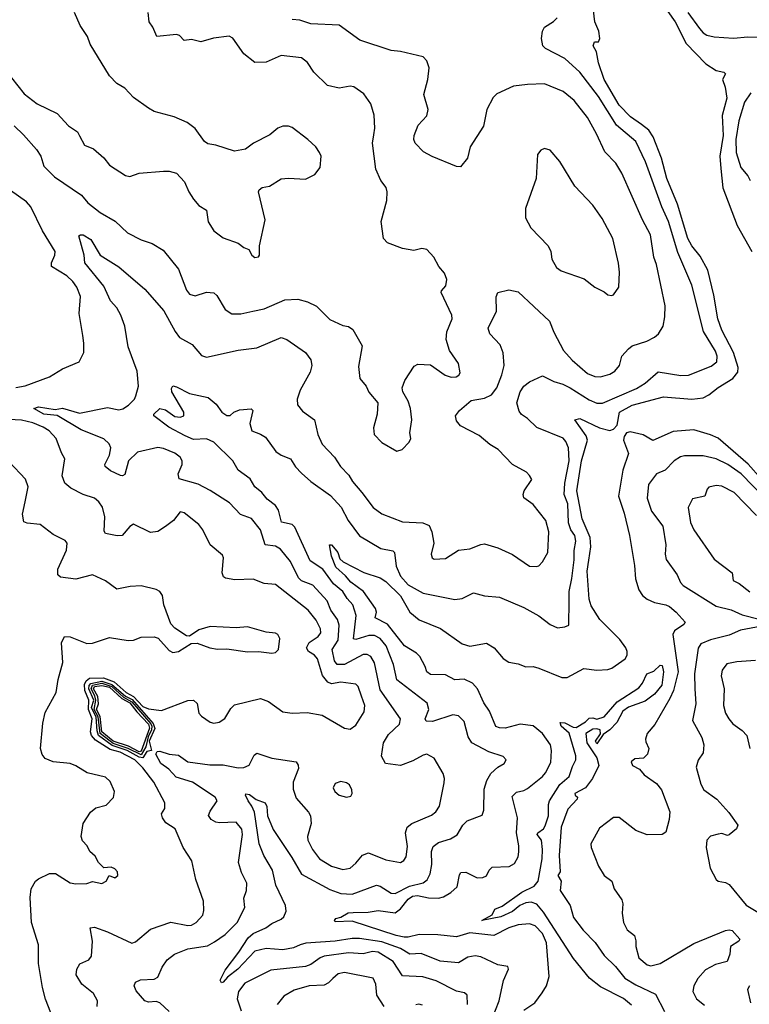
# Model space of a CAD drawing. Extents: x 2133489 to 2292442, y 756223 to 916462.
# Tile 291 of 463: x 2186775 to 2190682, y 890947 to 896216. Entities that reach past the tile are written whole.
import ezdxf

# ---------------------------------------------------------------- set-up
doc = ezdxf.new("R2010")
doc.units = 0

msp = doc.modelspace()

# ---------------------------------------------------------------- linework, layer by layer
at = {"layer": '0CON20XD'}
for points in [[(2190205.9, 896315), (2190285.5, 896205), (2190345, 896088.9), (2190449.5, 895979.5), (2190504.6, 895944.6), (2190546.7, 895935), (2190555.6, 895925.6), (2190538.8, 895895), (2190553.8, 895855), (2190562, 895795), (2190536.8, 895703.2), (2190542.7, 895595), (2190525.2, 895485.2), (2190530.5, 895419.5), (2190540.5, 895315), (2190617.4, 895115), (2190695.2, 894975)], [(2186745, 895647.9), (2186795, 895600), (2186865, 895521.8), (2186888.8, 895485), (2186905, 895432.5), (2186960.9, 895375), (2187105.9, 895275.9), (2187140, 895235), (2187205, 895184.4), (2187286.6, 895136.6), (2187352.5, 895075), (2187425, 895038.1), (2187485, 895018.1), (2187543, 894983), (2187625, 894881.2), (2187667.7, 894767.7), (2187685, 894746.5), (2187715, 894738.5), (2187775, 894756.7), (2187814.4, 894754.4), (2187829.8, 894739.8), (2187875, 894665.6), (2187911.7, 894641.7), (2187958.5, 894641.5), (2188023.8, 894655), (2188085, 894668.5), (2188195, 894715.6), (2188265, 894720), (2188315.5, 894705.5), (2188365, 894682.5), (2188435, 894612), (2188505, 894580), (2188535, 894573.8), (2188558.3, 894558.3), (2188609.5, 894469.5), (2188589.5, 894360.5), (2188596, 894295), (2188630, 894255), (2188645, 894222.5), (2188693.3, 894165), (2188688.8, 894105), (2188669.3, 894030.7), (2188673.8, 893995), (2188715, 893953.8), (2188795, 893907.5), (2188823.9, 893916.1), (2188860, 893955), (2188868.8, 893975), (2188863.8, 894005), (2188875.7, 894075), (2188868, 894135), (2188856, 894175), (2188826.7, 894225), (2188823.8, 894245), (2188836.7, 894285), (2188887.7, 894362.3), (2188907.3, 894372.7), (2188975, 894368.8), (2189053.4, 894313.4), (2189085, 894302.9), (2189112.5, 894305), (2189127, 894313), (2189133.8, 894325), (2189125.7, 894375), (2189077.1, 894445), (2189058.6, 894505), (2189062.9, 894545), (2189091.4, 894615), (2189088.9, 894635), (2189032.5, 894755), (2189034, 894765), (2189057.9, 894792.1), (2189062.5, 894825), (2189049.8, 894859.8), (2189019.2, 894895), (2188992, 894945), (2188955, 894986.2), (2188928.3, 894991.7), (2188885, 894980.8), (2188825, 894991.4), (2188745, 895022), (2188723.8, 895045), (2188710, 895135), (2188741.7, 895248.3), (2188743.8, 895295), (2188737.2, 895317.2), (2188709.5, 895355), (2188682.7, 895415), (2188664.5, 895555), (2188670.9, 895599.1), (2188677.5, 895635), (2188672.9, 895705), (2188655.8, 895765), (2188618.7, 895818.7), (2188565, 895857.1), (2188545, 895860), (2188485, 895849.2), (2188422.9, 895862.9), (2188350, 895935), (2188316.3, 895986.3), (2188285, 896010.8), (2188175, 896024.4), (2188095, 895988), (2188035, 895985.8), (2187975, 896033.1), (2187916.8, 896116.8), (2187897, 896127), (2187812.6, 896117.4), (2187745, 896097.1), (2187695, 896108.8), (2187655, 896103.8), (2187631.2, 896131.2), (2187615, 896136.2), (2187510, 896125), (2187488.8, 896175), (2187468.6, 896205), (2187463.3, 896255)], [(2187094.5, 895594.5), (2187121.2, 895545), (2187170, 895525), (2187225, 895476), (2187256.4, 895436.4), (2187341.3, 895381.3), (2187365, 895376.9), (2187415, 895394.5), (2187545, 895405.8), (2187575.9, 895405.9), (2187613.8, 895393.8), (2187658.3, 895348.3), (2187680, 895295), (2187706.2, 895255), (2187735, 895221.2), (2187775.7, 895195.7), (2187784.3, 895134.3), (2187815, 895086.2), (2187865, 895048.8), (2187945, 895020), (2187975, 894996.7), (2188002.5, 894985), (2188017.5, 894955), (2188035, 894943.8), (2188053.6, 894946.4), (2188060, 894955), (2188058.8, 895005), (2188088.8, 895145), (2188053.8, 895295), (2188056.7, 895305), (2188073, 895317), (2188112.5, 895325), (2188175, 895363.8), (2188215, 895368), (2188305, 895362.5), (2188355, 895387.5), (2188383.3, 895425), (2188388.8, 895485), (2188380, 895505), (2188360, 895535), (2188318.8, 895575), (2188235, 895638.8), (2188215, 895645.8), (2188185, 895646), (2188157.5, 895635), (2188115, 895598.8), (2188027.5, 895555), (2187985, 895523.3), (2187925, 895511.2), (2187825, 895543.8), (2187781.7, 895551.7), (2187764.2, 895564.2), (2187715, 895633.3), (2187672.5, 895665), (2187602.5, 895695), (2187495, 895724.2), (2187465, 895742), (2187385, 895799.2), (2187338.3, 895848.3), (2187295, 895874.4), (2187255.8, 895915), (2187152, 896085), (2187138.8, 896125), (2187098, 896185), (2187069.2, 896255)], [(2189302.8, 890865), (2189342.9, 890965), (2189366.5, 891073.5), (2189392.5, 891135), (2189389.3, 891149.3), (2189335, 891158.2), (2189245, 891200.8), (2189215, 891206.8), (2189175, 891198.2), (2189125, 891168.9), (2189026.6, 891176.6), (2188925, 891218.1), (2188865, 891215.3), (2188815.1, 891245.1), (2188715, 891280.4), (2188595, 891298.6), (2188555, 891299.3), (2188465, 891284.4), (2188306.7, 891273.2), (2188277.5, 891265), (2188241, 891249), (2188185, 891237.8), (2188095, 891244.7), (2188035, 891231.4), (2187943.8, 891135), (2187887.9, 891092.1), (2187865, 891064.2), (2187855, 891061.2), (2187848, 891075), (2187875, 891130), (2187947.8, 891225), (2187997.9, 891302.1), (2188025, 891325.2), (2188092.7, 891355), (2188125, 891378.7), (2188175, 891402.3), (2188188.8, 891415), (2188201.5, 891445), (2188198, 891475), (2188147.1, 891585), (2188129.2, 891665), (2188082.3, 891742.3), (2188058.3, 891805), (2188033.2, 891975), (2188017.5, 892007.5), (2187998.2, 892035), (2187984.5, 892065), (2187986.4, 892073.6), (2188005, 892069.2), (2188041.7, 892041.7), (2188090.4, 892025), (2188098.1, 892005), (2188102.5, 891955), (2188132.7, 891882.7), (2188232.9, 891732.9), (2188283.8, 891643.8), (2188435, 891560.3), (2188495, 891540), (2188555, 891535.3), (2188685, 891584.6), (2188705, 891578.5), (2188765, 891541.5), (2188785, 891539.3), (2188861.9, 891578.1), (2188935, 891595.9), (2188957.1, 891612.9), (2188973.8, 891645), (2188981.5, 891695), (2188979.6, 891765), (2188988.9, 891791.1), (2189017.6, 891812.4), (2189081.9, 891831.9), (2189117.1, 891852.9), (2189148.1, 891905), (2189172, 891928), (2189252, 891958), (2189260.8, 891985), (2189261.7, 892098.3), (2189276.9, 892145), (2189298.5, 892181.5), (2189335, 892215.8), (2189370, 892235), (2189380, 892255), (2189365, 892272), (2189287.2, 892297.2), (2189197.1, 892345), (2189177.5, 892377.5), (2189155, 892459.2), (2189125, 892489.5), (2189095, 892495.4), (2188985, 892460.3), (2188951.8, 892461.8), (2188946.2, 892475), (2188965.4, 892525), (2188957.3, 892557.3), (2188795, 892682.5), (2188777.3, 892765), (2188737.1, 892865), (2188705, 892903.5), (2188675, 892919.8), (2188645, 892919.3), (2188575, 892898.4), (2188563.2, 892903.2), (2188576.5, 893026.5), (2188558.4, 893085), (2188527.9, 893117.9), (2188504.7, 893155), (2188455, 893197.5), (2188399, 893275), (2188329.8, 893319.8), (2188249.3, 893499.3), (2188233.5, 893513.5), (2188176.7, 893526.7), (2188160.5, 893590.5), (2188145, 893616.4), (2188100.4, 893650.4), (2188072.5, 893685), (2188034.5, 893715), (2188008.6, 893758.6), (2187944.2, 893805), (2187916.5, 893855), (2187815, 893955.3), (2187775, 893972.6), (2187705, 893969), (2187660.6, 893989.4), (2187574.5, 894035), (2187493.3, 894095), (2187493.8, 894105), (2187525, 894135.6), (2187555, 894127.1), (2187605, 894092.1), (2187635, 894087.8), (2187654.3, 894095.7), (2187653.1, 894115), (2187589.4, 894225), (2187587.5, 894242.5), (2187595, 894256.2), (2187615, 894251.4), (2187684.6, 894214.6), (2187785, 894194), (2187827.6, 894157.6), (2187858, 894115), (2187885, 894098), (2187901.7, 894098.3), (2187921.2, 894115), (2187952.2, 894127.8), (2188015, 894132.5), (2188024, 894124), (2188007.1, 894055), (2188018.8, 894015), (2188065, 893997.8), (2188090.9, 893980.9), (2188146.9, 893905), (2188175, 893884.5), (2188225.3, 893865.3), (2188252.7, 893822.7), (2188285, 893788.8), (2188334.5, 893745), (2188438.7, 893668.7), (2188497.2, 893607.2), (2188533.5, 893535), (2188595, 893454.4), (2188709.2, 893385), (2188773.2, 893373.2), (2188782.9, 893365), (2188790.5, 893290.5), (2188815, 893237.1), (2188855, 893191.3), (2188935, 893146.9), (2189105, 893112.9), (2189145, 893117.5), (2189205, 893147.8), (2189265, 893132.5), (2189345, 893125.5), (2189475, 893070), (2189555.5, 893025.5), (2189615, 892978.6), (2189655, 892961.4), (2189694.1, 892965.9), (2189716.7, 892975), (2189716.9, 893103.1), (2189718.2, 893155), (2189732.2, 893225), (2189745.2, 893325), (2189744.2, 893375), (2189753.8, 893425), (2189747.9, 893455), (2189725.9, 893485.9), (2189713.9, 893523.9), (2189710, 893625), (2189690.2, 893675), (2189694, 893735), (2189717.1, 893855), (2189714.5, 893925), (2189699.2, 893959.2), (2189685, 893975.5), (2189543.6, 894033.6), (2189495, 894080.8), (2189462.4, 894102.4), (2189450, 894120), (2189437.5, 894165), (2189455.5, 894225), (2189474.4, 894255), (2189505, 894278.1), (2189575, 894310.5), (2189635, 894278.6), (2189683.8, 894265), (2189723.5, 894245), (2189825, 894182.1), (2189865, 894163.7), (2189895.7, 894164.3), (2190078.5, 894241.5), (2190125, 894270.8), (2190195, 894330.4), (2190315, 894312.2), (2190357, 894313), (2190478.5, 894361.5), (2190507.9, 894385), (2190509.4, 894415), (2190501.8, 894441.8), (2190436.2, 894546.2), (2190374.7, 894795), (2190299.7, 894969.7), (2190249.5, 895135), (2190213.6, 895215), (2190127.2, 895455), (2190075, 895563.1), (2189971, 895651), (2189874.9, 895804.9), (2189775, 895935.4), (2189695, 896007.8), (2189590.7, 896060.7), (2189575.8, 896075), (2189568.9, 896115), (2189574.4, 896155), (2189586, 896175), (2189634.6, 896205.4), (2189653.1, 896225)], [(2189028, 892958), (2189145, 892875.5), (2189185, 892863.8), (2189275, 892879.2), (2189316.7, 892855), (2189365, 892796.7), (2189395, 892776.7), (2189445, 892768), (2189485, 892752.9), (2189524.1, 892754.1), (2189555, 892746.2), (2189677.5, 892695), (2189706.2, 892695), (2189796.8, 892743.2), (2189865, 892734.2), (2189925, 892737.5), (2189945.3, 892744.7), (2190016.9, 892795), (2190027.8, 892815), (2190028.1, 892835), (2190021.9, 892855), (2189988.6, 892898.6), (2189882.7, 893005), (2189835, 893079.2), (2189824.7, 893115), (2189813.8, 893265), (2189823.6, 893323.6), (2189833.6, 893395), (2189830.6, 893445), (2189788.1, 893545), (2189757.9, 893695), (2189783.7, 893855), (2189815.2, 893965), (2189808.9, 893988.9), (2189748.8, 894075), (2189775, 894081.5), (2189880.8, 894030.8), (2189935, 894016.9), (2189955.4, 894024.6), (2189973.8, 894045), (2189986.4, 894115), (2190055, 894152.5), (2190222.4, 894197.6), (2190375, 894184.1), (2190435, 894191.5), (2190465, 894208.8), (2190515, 894247.5), (2190594.1, 894295.9), (2190620.5, 894329.5), (2190622, 894355), (2190596.9, 894435), (2190534.4, 894555), (2190513.5, 894615), (2190492.1, 894742.1), (2190459.6, 894875), (2190419.9, 894949.9), (2190375.2, 895005.2), (2190352.8, 895045), (2190298.1, 895228.1), (2190239.8, 895365), (2190211.6, 895475), (2190167.9, 895587.9), (2190143.7, 895623.7), (2190104.4, 895654.4), (2190046.1, 895695), (2189985, 895757.8), (2189905.8, 895895), (2189875.6, 895985), (2189864.1, 896044.1), (2189846.7, 896075), (2189853.3, 896096.7), (2189875, 896097.5), (2189881.2, 896115), (2189876, 896155), (2189854.2, 896205), (2189848.6, 896265)], [(2190354, 896254), (2190415, 896168.5), (2190435, 896144.6), (2190455, 896132.7), (2190495, 896123.5), (2190596.9, 896116.9), (2190675, 896123.9), (2190781.9, 896121.9)], [(2187818.6, 891281.4), (2187875, 891320.9), (2187939.5, 891385), (2187980, 891465), (2187975.7, 891515), (2187989.2, 891555), (2187992, 891595), (2187962.2, 891652.2), (2187946.5, 891705), (2187968.8, 891855), (2187965, 891883.8), (2187935, 891921.9), (2187845, 891917.1), (2187825, 891920.6), (2187801.2, 891935), (2187786.4, 891956.4), (2187795, 891980), (2187831.9, 892035), (2187821.1, 892055), (2187700, 892135), (2187612.3, 892162.3), (2187573.8, 892205), (2187531.2, 892235), (2187504.5, 892285.5), (2187510.7, 892299.3), (2187525, 892301.9), (2187575, 892285.9), (2187625, 892279.4), (2187674.7, 892244.7), (2187792.6, 892227.4), (2187865, 892228.1), (2187945, 892212.5), (2187975.4, 892214.6), (2188003.6, 892226.4), (2188030.3, 892279.7), (2188045, 892290.8), (2188125, 892263.8), (2188256.2, 892245), (2188267, 892227), (2188267.7, 892207.7), (2188239.1, 892135), (2188238.7, 892098.7), (2188255, 892050), (2188322.5, 891975), (2188332.9, 891955), (2188336.5, 891915), (2188315.6, 891845), (2188317.5, 891825), (2188343.5, 891775), (2188380.4, 891725), (2188445, 891686.1), (2188505, 891668.5), (2188544.6, 891675.4), (2188575, 891701.9), (2188610, 891745), (2188642.8, 891757.2), (2188735, 891720), (2188815, 891705.6), (2188833, 891717), (2188844.5, 891735), (2188851.8, 891791.8), (2188841.8, 891865), (2188850, 891895), (2188875.3, 891914.7), (2188981.2, 891958.8), (2189002.7, 891977.3), (2189022.4, 892007.6), (2189048.8, 892131.2), (2189050, 892155), (2189042.3, 892182.3), (2188994.3, 892264.3), (2188955, 892284.3), (2188935, 892280.6), (2188880.9, 892249.1), (2188815, 892224.4), (2188734.3, 892235), (2188712.7, 892275), (2188723.5, 892345), (2188749.8, 892390.2), (2188808.6, 892445), (2188814.3, 892475), (2188705, 892629.4), (2188675, 892774), (2188655, 892808.5), (2188635, 892819.1), (2188615, 892818.8), (2188514.7, 892764.7), (2188475.7, 892765.7), (2188461.6, 892785), (2188448.7, 892845), (2188480, 892895), (2188486.7, 892975), (2188476.6, 893005), (2188441.2, 893055), (2188421.2, 893105), (2188345, 893188.8), (2188285, 893213.5), (2188268.3, 893228.3), (2188225, 893315.5), (2188172.4, 893382.4), (2188145, 893398.7), (2188090, 893405), (2188065, 893485.7), (2188016.6, 893546.6), (2187957.9, 893567.9), (2187899.4, 893629.4), (2187795.8, 893695.8), (2187730.1, 893730.1), (2187629.1, 893759.1), (2187624.4, 893785), (2187644.4, 893835), (2187645.6, 893855), (2187634.3, 893875), (2187605.9, 893895.9), (2187545, 893921.2), (2187515, 893927.1), (2187405, 893901.8), (2187356.8, 893855), (2187338, 893782), (2187325.6, 893774.4), (2187315, 893776.7), (2187260.9, 893800.9), (2187232.9, 893825), (2187230.6, 893835), (2187255.4, 893885), (2187263.5, 893925), (2187254.4, 893945), (2187225, 893973.3), (2187105, 894020.8), (2186975, 894096.9), (2186904, 894105), (2186850, 894135), (2186875, 894143.1), (2186965, 894128.9), (2187005, 894136.3), (2187095, 894110.4), (2187245, 894139.7), (2187305, 894127.9), (2187326.4, 894133.6), (2187356.8, 894153.2), (2187389.4, 894185), (2187397.6, 894202.4), (2187411.2, 894255), (2187404.6, 894335), (2187356.2, 894465), (2187337.7, 894575), (2187316.8, 894635), (2187295, 894673.5), (2187260.9, 894710.9), (2187225, 894788.8), (2187124.4, 894915), (2187120.5, 894955), (2187091.7, 895058.3), (2187100, 895065), (2187115, 895064), (2187155, 895040), (2187205.5, 894955), (2187305, 894892.9), (2187444.2, 894774.2), (2187546.9, 894656.9), (2187607.7, 894547.7), (2187631.2, 894515), (2187697.9, 894477.9), (2187748.7, 894418.7), (2187775, 894409.4), (2187945, 894446.4), (2188045, 894458.9), (2188175, 894515.6), (2188205, 894504.4), (2188305.3, 894435.3), (2188334.5, 894395), (2188340, 894365), (2188329.8, 894330.2), (2188276.2, 894233.8), (2188261.1, 894185), (2188262.9, 894155), (2188289.8, 894119.8), (2188353.8, 894073.8), (2188371.8, 893995), (2188394.1, 893944.1), (2188460, 893875), (2188493.6, 893825), (2188537.6, 893777.6), (2188556.7, 893745), (2188607.3, 893685), (2188667.5, 893605), (2188715, 893571.2), (2188825, 893529.2), (2188933.2, 893523.2), (2188968, 893508), (2188982.2, 893475), (2188992.9, 893415), (2188978, 893355), (2188984.2, 893335), (2188995, 893328.8), (2189055, 893332), (2189125, 893376.2), (2189185, 893384), (2189245, 893408), (2189265, 893410), (2189335, 893390), (2189414.5, 893354.5), (2189505, 893292), (2189540.7, 893289.3), (2189555, 893293.3), (2189575, 893313.8), (2189603.1, 893365), (2189609.1, 893475), (2189593.1, 893535), (2189525, 893620.8), (2189475, 893657.5), (2189470.8, 893675), (2189476, 893695), (2189517.5, 893755), (2189506, 893776), (2189490, 893795), (2189414.6, 893834.6), (2189338, 893915), (2189292.4, 893942.4), (2189235, 893990.6), (2189135, 894042.9), (2189115, 894068.8), (2189108.6, 894095), (2189130.8, 894125), (2189192.9, 894177.1), (2189265, 894190.7), (2189301.2, 894208.8), (2189330.8, 894245), (2189357.3, 894315), (2189369.6, 894365), (2189365, 894432), (2189347.4, 894475), (2189292.7, 894535), (2189283.5, 894565), (2189328.6, 894655), (2189327.3, 894732.7), (2189335, 894756.2), (2189395, 894770), (2189445, 894759.2), (2189612, 894602), (2189635.8, 894544.2), (2189686.8, 894445), (2189732.8, 894392.8), (2189815, 894321.5), (2189855, 894306.7), (2189885, 894304.5), (2189935, 894318.1), (2189962.9, 894335), (2189986.7, 894365), (2190000, 894415), (2190035.8, 894455), (2190055, 894470.8), (2190133.3, 894495), (2190175, 894517.5), (2190196, 894535), (2190220.8, 894575), (2190230.6, 894625), (2190232.5, 894685), (2190185.3, 894905), (2190170.9, 894945), (2190152.9, 895065), (2190110.4, 895145), (2190000, 895395), (2189967.3, 895447.3), (2189908.2, 895508.2), (2189864.5, 895605), (2189815, 895692.5), (2189745, 895783.3), (2189685, 895830.5), (2189585, 895871.8), (2189495, 895869.5), (2189420.3, 895859.7), (2189330.5, 895819.5), (2189311.2, 895798.8), (2189276.2, 895735), (2189259.2, 895645), (2189187.5, 895535), (2189173.3, 895475), (2189135, 895427.5), (2189115, 895430), (2188983.2, 895483.2), (2188937.7, 895507.7), (2188893.1, 895555), (2188885.6, 895575), (2188886.7, 895595), (2188909.7, 895650.3), (2188955, 895701.2), (2188962.9, 895735), (2188939.5, 895815), (2188961.2, 895895), (2188967.4, 895957.4), (2188955.7, 895995), (2188936.1, 896016.1), (2188814.4, 896045.6), (2188765, 896051.5), (2188596.2, 896106.2), (2188485, 896187.1), (2188335, 896193.5), (2188275, 896212.5), (2188235, 896216.2)], [(2186731.4, 895905), (2186799.3, 895819.3), (2186868.8, 895765), (2186975, 895714.2), (2187036.8, 895646.8), (2187085, 895616.2), (2187094.5, 895594.5)], [(2190691.3, 895825), (2190656.9, 895775), (2190626, 895675), (2190610, 895575), (2190612, 895505), (2190636.2, 895425), (2190675, 895380), (2190687.5, 895355)], [(2189945, 894738.8), (2189955, 894743.3), (2189983.3, 894785), (2189987.5, 894865), (2189982.7, 894912.7), (2189950.8, 895045), (2189895, 895151.2), (2189845, 895223.8), (2189748, 895325), (2189667.6, 895457.6), (2189615, 895516.7), (2189585, 895526.7), (2189565, 895517.5), (2189548.8, 895495), (2189540, 895365), (2189484.3, 895205.7), (2189482.9, 895155), (2189512.6, 895102.6), (2189605.8, 895005), (2189618.6, 894975), (2189624.5, 894934.5), (2189649.3, 894889.3), (2189675, 894871.4), (2189798.3, 894828.3), (2189855, 894783.8), (2189905, 894760), (2189925, 894743.3), (2189945, 894738.8)], [(2186755, 894247.8), (2186804.6, 894255.4), (2186935, 894304.3), (2187005, 894348), (2187093.3, 894385), (2187118, 894435), (2187119.2, 894485), (2187112.9, 894525), (2187093.8, 894643.8), (2187100, 894735), (2187080.5, 894785), (2187059.5, 894815), (2187026.7, 894845), (2186944.5, 894895), (2186945.4, 894915), (2186963.1, 894955), (2186964.6, 894975), (2186896.8, 895085), (2186835, 895214.4), (2186811.5, 895241.5), (2186682.2, 895332.2)], [(2187756.1, 891423.9), (2187761.7, 891448.3), (2187759.2, 891499.2), (2187718.1, 891615), (2187696.7, 891715), (2187649.5, 891785), (2187608.1, 891885), (2187558.1, 891918.1), (2187539.2, 891945), (2187534.2, 891965), (2187552.5, 891995), (2187551.4, 892025), (2187492.7, 892135), (2187435, 892212.5), (2187391.2, 892255), (2187312.7, 892295), (2187260.1, 892310.1), (2187180.1, 892360.1), (2187158.7, 892385), (2187154.5, 892405), (2187162.7, 892475), (2187143.4, 892523.4), (2187145.6, 892575), (2187123.3, 892625), (2187121.4, 892658.6), (2187131.6, 892678.4), (2187148.7, 892691.3), (2187224.5, 892694.5), (2187281.4, 892671.4), (2187345, 892615.2), (2187384.5, 892594.5), (2187435, 892541.1), (2187465, 892527.1), (2187535, 892519.2), (2187675, 892573.1), (2187705, 892574.2), (2187725, 892556.7), (2187734.2, 892505), (2187747.9, 892487.9), (2187795, 892456), (2187815, 892450.8), (2187843, 892457), (2187873.2, 892476.8), (2187905, 892530), (2187925, 892549.4), (2188065, 892582.2), (2188107, 892567), (2188185, 892510.8), (2188235, 892504.2), (2188315, 892507.5), (2188395, 892493.8), (2188514.5, 892424.5), (2188545, 892418.6), (2188575, 892440.8), (2188619.1, 892510.9), (2188623.5, 892545), (2188605.6, 892595.6), (2188587, 892647), (2188575, 892660.4), (2188495, 892670), (2188445, 892660.9), (2188425, 892670.5), (2188396.8, 892706.8), (2188370.3, 892795), (2188353.8, 892815), (2188322.3, 892835), (2188311.4, 892855), (2188325, 892883.2), (2188373.8, 892915), (2188388.2, 892935), (2188385, 892955.8), (2188361.8, 893001.8), (2188320.5, 893055), (2188145, 893192.9), (2188085, 893198.6), (2188025, 893221.9), (2187927.3, 893217.3), (2187877.5, 893227.5), (2187866.7, 893235), (2187859.2, 893255), (2187866.2, 893335), (2187860.7, 893350.7), (2187795, 893405.8), (2187755.5, 893485.5), (2187735, 893514), (2187655, 893576.7), (2187635, 893582.5), (2187598.8, 893535), (2187555, 893504), (2187515, 893477.5), (2187475, 893471.4), (2187385, 893516), (2187365, 893504.2), (2187323.3, 893455), (2187296.4, 893453.6), (2187235, 893465.8), (2187227.8, 893477.8), (2187231.5, 893555), (2187217.8, 893607.8), (2187198.9, 893635), (2187175, 893655.6), (2187114.5, 893674.5), (2187047.9, 893707.9), (2187017.5, 893735), (2187003.1, 893775), (2187016.4, 893866.4), (2186998.3, 893898.3), (2186970.6, 893975), (2186932.1, 894015), (2186900, 894035), (2186845, 894058.1), (2186785, 894072.1), (2186685, 894078.7)], [(2190745, 893758.1), (2190677, 893837), (2190515, 893976.4), (2190474.7, 893994.7), (2190385, 894021.2), (2190275, 894011.3), (2190165, 893964.1), (2190114.4, 893994.4), (2190045, 894009.3), (2190025, 894005.1), (2190011.4, 893985), (2190009.5, 893965), (2190034.8, 893895), (2190004.8, 893805.2), (2189981.6, 893665), (2190012, 893575), (2190040.6, 893455), (2190067.8, 893295), (2190073, 893223), (2190091.1, 893165), (2190110, 893135), (2190135, 893115.4), (2190175, 893097.5), (2190234.7, 893084.7), (2190254.8, 893074.8), (2190290.6, 893045), (2190338.1, 892991.9), (2190331.8, 892978.2), (2190281.1, 892945), (2190272.1, 892925), (2190302.2, 892725), (2190275.8, 892625), (2190257.4, 892582.6), (2190176.4, 892443.6), (2190135.7, 892395), (2190125.7, 892365), (2190128.8, 892351.2), (2190144.4, 892315), (2190138, 892285), (2190115, 892264), (2190069.5, 892260.5), (2190050, 892245), (2190056.7, 892225), (2190095, 892204), (2190119.2, 892175), (2190185, 892128.9), (2190211.4, 892095), (2190255.9, 891975.9), (2190252.5, 891935), (2190235, 891867.5), (2190215, 891856), (2190135, 891853.3), (2190075, 891876.7), (2189985, 891945.6), (2189955, 891947.1), (2189880.6, 891889.4), (2189834.4, 891805), (2189835.6, 891785), (2189875.4, 891685.4), (2189905.5, 891635.5), (2189946, 891605), (2189959.2, 891565), (2189999.4, 891505), (2190005.6, 891485), (2190002.2, 891435), (2190008.5, 891385), (2190028.1, 891345), (2190066.9, 891315), (2190075.4, 891285.4), (2190075.3, 891255), (2190090, 891195), (2190135, 891157.3), (2190155, 891151.8), (2190205, 891165.3), (2190385, 891271.8), (2190555, 891341.8), (2190575, 891345.9), (2190591.4, 891341.4), (2190631.9, 891295), (2190627.1, 891285), (2190581.5, 891255), (2190577.9, 891215), (2190563.8, 891176.2), (2190501.1, 891158.9), (2190448.6, 891131.4), (2190406.2, 891085), (2190384.5, 891045), (2190380, 891015), (2190399.2, 890975), (2190442.6, 890942.6)], [(2186940.9, 890900.9), (2186913.3, 890973.3), (2186897.3, 891037.3), (2186876.1, 891165), (2186876.5, 891265), (2186837.9, 891385), (2186831.2, 891518.8), (2186836, 891565), (2186858.8, 891605), (2186875, 891618.8), (2186935, 891646.2), (2186966.4, 891646.4), (2187045, 891596.2), (2187075, 891592), (2187135, 891592.5), (2187165, 891603.8), (2187215, 891593.3), (2187237.5, 891605), (2187253.8, 891636.2), (2187285, 891623.3), (2187301.2, 891635), (2187298, 891655), (2187285, 891671.2), (2187265, 891680), (2187225, 891676.7), (2187196.7, 891705), (2187178.8, 891738.8), (2187151.2, 891765), (2187136.2, 891795), (2187111.7, 891821.7), (2187104, 891845), (2187114.2, 891915), (2187153.8, 891975), (2187181.8, 891998.2), (2187237.6, 892012.4), (2187276.4, 892053.6), (2187281.9, 892085), (2187258.9, 892138.9), (2187235, 892162.9), (2187135.4, 892185.4), (2187075, 892222.9), (2187044.5, 892234.5), (2186953.6, 892243.6), (2186912.1, 892262.1), (2186895, 892283.3), (2186885.6, 892315), (2186898.5, 892451.5), (2186911.3, 892508.7), (2186971.1, 892615), (2186980.8, 892685), (2187005.5, 892775), (2186998.7, 892881.3), (2187015.7, 892914.3), (2187045, 892913.3), (2187135, 892876.5), (2187165, 892878.9), (2187255, 892909.2), (2187355, 892892.9), (2187385, 892896), (2187425, 892911.2), (2187495, 892913.8), (2187515.8, 892905.8), (2187575, 892840), (2187595, 892830), (2187625, 892834.2), (2187693, 892877), (2187725, 892880), (2187792.5, 892855), (2187835, 892847.5), (2187885, 892848.6), (2187995, 892833.3), (2188054.2, 892834.2), (2188125, 892825.8), (2188145, 892830), (2188161.2, 892845), (2188168, 892905), (2188156.7, 892925), (2188145, 892932), (2188095, 892937.5), (2187995, 892966.1), (2187935, 892960.6), (2187795, 892968.8), (2187735, 892950), (2187685, 892917.5), (2187668.3, 892918.3), (2187605, 892960), (2187585, 892983.3), (2187547.5, 893085), (2187539.2, 893135), (2187526.2, 893155), (2187505.6, 893165.6), (2187425, 893185.5), (2187367.3, 893182.7), (2187295, 893168.6), (2187235, 893212.9), (2187165, 893245.7), (2187075, 893222.5), (2186993.2, 893233.2), (2186980, 893245), (2186980, 893275), (2187026.1, 893376.1), (2187028.8, 893415), (2187018.8, 893428.8), (2186955, 893460), (2186885, 893514.3), (2186815, 893520.6), (2186797.8, 893527.8), (2186789.1, 893569.1), (2186804.7, 893635.3), (2186821.1, 893715), (2186806.4, 893756.4), (2186719.3, 893849.3)], [(2190765, 893654.7), (2190639.2, 893785), (2190566.9, 893835), (2190505, 893865.7), (2190435, 893880.9), (2190335, 893881.8), (2190313.5, 893876.5), (2190279.1, 893855), (2190232, 893805), (2190185, 893785.7), (2190142.3, 893727.7), (2190135.6, 893654.4), (2190158.5, 893585), (2190218.4, 893505), (2190235.5, 893405), (2190231.5, 893355), (2190236.3, 893326.3), (2190295.6, 893245), (2190314.6, 893204.6), (2190328.6, 893188.6), (2190505, 893076.8), (2190585, 893057.2), (2190645, 893030.8), (2190735, 893007.2)], [(2190721.5, 893561.5), (2190601.5, 893685), (2190535, 893719.5), (2190505, 893722.2), (2190466.3, 893713.7), (2190456.4, 893703.6), (2190445, 893666), (2190377.8, 893652.2), (2190355.7, 893605), (2190367.5, 893525), (2190384.5, 893485), (2190495, 893328), (2190590.8, 893255), (2190596.7, 893215), (2190628.9, 893198.9), (2190684.3, 893154.3)], [(2189475.7, 890915), (2189534.5, 890955), (2189572.4, 891007.6), (2189596.7, 891045), (2189610.5, 891095), (2189597.1, 891275), (2189575, 891325.3), (2189535, 891366.9), (2189505, 891376.5), (2189445, 891371), (2189394.4, 891355), (2189315, 891314.1), (2189185, 891328.6), (2189115, 891307.3), (2189015, 891318.8), (2188915, 891319.8), (2188855, 891305.3), (2188833.7, 891306.3), (2188791.1, 891315), (2188555, 891391.1), (2188465, 891387.5), (2188461.2, 891395), (2188467.5, 891405), (2188495, 891412.2), (2188534.8, 891435.2), (2188561.3, 891438.7), (2188640.6, 891439.4), (2188695, 891448.2), (2188785, 891436.2), (2188815, 891457.7), (2188855, 891510), (2188878.5, 891525), (2188905, 891529.6), (2188965, 891517.2), (2189017.5, 891515), (2189045, 891521.4), (2189084.4, 891545), (2189117.1, 891575), (2189129.8, 891640.2), (2189138.3, 891651.7), (2189165, 891653.3), (2189225, 891623.5), (2189255, 891624.3), (2189275.5, 891634.5), (2189289.2, 891665), (2189305, 891680), (2189395.5, 891684.5), (2189425, 891699.2), (2189443.9, 891735), (2189448, 891762), (2189448.4, 891795), (2189436.4, 891865), (2189440.9, 891945), (2189412.1, 892057.9), (2189435, 892082.5), (2189475, 892091.1), (2189495, 892101.9), (2189574.4, 892165), (2189591.5, 892185), (2189619.3, 892240.7), (2189623.8, 892305), (2189616.8, 892335), (2189575.4, 892395), (2189525, 892435.9), (2189455.3, 892445.3), (2189375, 892424.1), (2189345.3, 892425.3), (2189325, 892433.1), (2189291.2, 892515), (2189259.9, 892559.9), (2189226.4, 892635), (2189200, 892665), (2189155, 892686.2), (2189105, 892683.3), (2189055, 892708.9), (2188975, 892712.1), (2188955.4, 892725.4), (2188946.2, 892755), (2188917.7, 892807.7), (2188900, 892825), (2188834.9, 892864.9), (2188745, 892980.3), (2188679.4, 893015), (2188685.4, 893045), (2188681.2, 893065), (2188615.3, 893155.3), (2188548.8, 893205), (2188519.7, 893239.7), (2188467.8, 893285), (2188445.5, 893345), (2188434, 893405), (2188445, 893405.6), (2188465, 893382.9), (2188478.5, 893365), (2188490.3, 893330.3), (2188508, 893315), (2188617.1, 893257.1), (2188705, 893229.2), (2188735, 893210), (2188815, 893132.3), (2188863.8, 893045), (2188914, 893004), (2189028, 892958)], [(2190777.5, 892975), (2190635, 892949.2), (2190575, 892921.1), (2190475, 892897.3), (2190421.9, 892875), (2190408.1, 892851.9), (2190389.4, 892715), (2190391.2, 892635), (2190395.4, 892555), (2190377.5, 892465), (2190427.5, 892375), (2190439.2, 892335), (2190435, 892292.5), (2190407.6, 892252.4), (2190396.9, 892215), (2190422.5, 892125), (2190439.5, 892095), (2190507.8, 892045), (2190573.1, 891973.1), (2190621.2, 891905), (2190614, 891885), (2190575, 891853.3), (2190565, 891850), (2190535, 891860), (2190515, 891857.3), (2190475, 891845.5), (2190455, 891825.8), (2190451.1, 891785), (2190472.3, 891675), (2190505, 891614.2), (2190515.4, 891605.4), (2190555, 891598.2), (2190575, 891587.1), (2190665, 891476.4), (2190737.1, 891435)], [(2190051.4, 890941.4), (2190008.1, 890978.1), (2189885, 891040.6), (2189825.7, 891085.7), (2189741.5, 891191.5), (2189579.9, 891439.9), (2189545, 891482.1), (2189515, 891493.9), (2189485, 891490), (2189454.3, 891475.7), (2189415, 891442.6), (2189351.4, 891415), (2189250, 891395), (2189305, 891426.2), (2189320, 891455), (2189358, 891472), (2189465, 891547.5), (2189530.4, 891579.6), (2189551.1, 891605), (2189572.8, 891725), (2189574.1, 891775), (2189570, 891825), (2189545.7, 891855), (2189549.2, 891865), (2189579.4, 891885), (2189589.2, 891900.8), (2189607, 891955), (2189606.2, 892015), (2189611.7, 892035), (2189667.8, 892122.2), (2189718.1, 892165), (2189735, 892220), (2189753.8, 892255), (2189753.8, 892276.2), (2189717.8, 892397.8), (2189674.6, 892435), (2189670, 892455), (2189695, 892453.3), (2189739.3, 892429.3), (2189755, 892427.9), (2189805, 892458.5), (2189825, 892478.5), (2189845, 892480.4), (2189865, 892473.3), (2189904.7, 892485.3), (2189974.5, 892565.5), (2190090.5, 892639.5), (2190109.5, 892665), (2190132.7, 892715), (2190170.9, 892729.1), (2190205, 892761.2), (2190215, 892758.8), (2190222.5, 892725), (2190213.1, 892655), (2190175, 892606), (2190125, 892568.4), (2190035, 892536.7), (2190005, 892515.5), (2189972.7, 892455), (2189935, 892415.4), (2189898.9, 892391.1), (2189865, 892340), (2189859.2, 892355), (2189886.1, 892393.9), (2189883.3, 892415), (2189865, 892420.6), (2189845, 892418.1), (2189807.5, 892395), (2189812.5, 892345), (2189865, 892265.8), (2189876.2, 892225), (2189842.6, 892155), (2189805, 892105.4), (2189747.5, 892075), (2189750, 892065), (2189762.5, 892055), (2189760, 892045), (2189709.8, 891990.2), (2189675.5, 891895), (2189663.2, 891743.2), (2189668.8, 891655), (2189657.5, 891635), (2189674.2, 891605), (2189670, 891555), (2189722.5, 891475), (2189741.5, 891411.5), (2189793, 891343), (2189857.4, 891277.4), (2189905, 891208), (2189965, 891148.6), (2190016.1, 891086.1), (2190075, 891050), (2190180.8, 891000.8), (2190227.7, 890907.7)], [(2190715, 892786.5), (2190615, 892779.7), (2190562.3, 892767.7), (2190537.1, 892735), (2190531.1, 892705), (2190547.5, 892635), (2190543.8, 892545), (2190555.3, 892505.3), (2190573.6, 892475), (2190595, 892446.7), (2190645, 892412.2), (2190669.4, 892385), (2190684.7, 892314.7)], [(2187435, 892265.6), (2187415, 892268.8), (2187351.2, 892305), (2187270.7, 892330.7), (2187197.6, 892385), (2187189.5, 892409.5), (2187185, 892482.6), (2187159.8, 892535), (2187172.3, 892575), (2187145.8, 892635), (2187147.6, 892652.4), (2187156.7, 892663.3), (2187215, 892675.3), (2187268.8, 892658.8), (2187342.1, 892595), (2187377.1, 892577.1), (2187490.1, 892450.1), (2187498, 892422), (2187469, 892355), (2187480, 892305), (2187455, 892300), (2187435, 892265.6)], [(2187425, 892281), (2187355.4, 892315.4), (2187275, 892341.7), (2187206.3, 892395), (2187195.2, 892485), (2187173.1, 892525), (2187183.5, 892575), (2187178.2, 892598.2), (2187157.7, 892635), (2187165.1, 892654.9), (2187215, 892664.7), (2187267.7, 892647.7), (2187330.7, 892590.7), (2187375.3, 892565.3), (2187477.7, 892447.7), (2187483.3, 892435), (2187480.7, 892415), (2187462.1, 892377.9), (2187451.3, 892325), (2187425, 892281)], [(2187415, 892297.1), (2187357.6, 892327.6), (2187275.5, 892355), (2187215, 892404.9), (2187206.2, 892486.2), (2187186.7, 892525), (2187196.9, 892555), (2187192.9, 892592.9), (2187170.7, 892635), (2187175, 892647), (2187215, 892653.4), (2187255, 892643.4), (2187322.4, 892582.4), (2187365, 892560.2), (2187401.7, 892511.7), (2187465, 892446.5), (2187470.1, 892425), (2187425, 892301.1), (2187415, 892297.1)], [(2188525, 892054.3), (2188549.2, 892060.8), (2188556.2, 892075), (2188553.8, 892095), (2188540.3, 892120.3), (2188525, 892132), (2188495, 892139.2), (2188465, 892127.5), (2188452.9, 892105), (2188461.9, 892085), (2188485, 892065.8), (2188525, 892054.3)], [(2187189.4, 890935), (2187190.8, 890965), (2187170, 891005), (2187106.9, 891055), (2187078.1, 891105), (2187080.8, 891135), (2187096.7, 891163.3), (2187145, 891184.4), (2187159.2, 891205), (2187165.6, 891285), (2187152, 891355), (2187175, 891358.9), (2187245, 891333.9), (2187375, 891273.3), (2187395, 891280), (2187475, 891348.1), (2187585, 891386.7), (2187675, 891369.1), (2187695, 891370.3), (2187720, 891385), (2187756.1, 891423.9)], [(2187575, 890907.3), (2187525, 890954.6), (2187505, 890961.6), (2187465, 890958.2), (2187444.6, 890964.6), (2187399.4, 891019.4), (2187388.1, 891045), (2187394.4, 891065.6), (2187422, 891078), (2187495, 891080.8), (2187515, 891092), (2187538, 891145), (2187564.2, 891185), (2187604.7, 891215.3), (2187675, 891243.1), (2187781.3, 891258.7), (2187818.6, 891281.4)], [(2189172.9, 890945), (2189170.8, 890995), (2189157.1, 891007.1), (2189115, 891017.7), (2189005, 891072.9), (2188933.1, 891093.1), (2188825, 891099.6), (2188775, 891175.3), (2188695, 891226.4), (2188665, 891229.6), (2188615, 891216.9), (2188535, 891222.8), (2188405.8, 891204.2), (2188384.3, 891195.7), (2188335, 891160), (2188305, 891148.7), (2188120.5, 891129.5), (2187981.1, 891058.9), (2187946.4, 891015), (2187939.2, 890975), (2187960.9, 890910.9)], [(2188726.9, 890935), (2188688.2, 890995), (2188683.1, 891055), (2188667.2, 891087.2), (2188515, 891116.4), (2188481.1, 891108.9), (2188452.5, 891085), (2188429.3, 891060.7), (2188405, 891049.2), (2188324.3, 891045.7), (2188245, 891022.3), (2188189.7, 890990.3), (2188154.2, 890945)], [(2190684, 891045), (2190672.9, 891025), (2190688.8, 890955)], [(2188931.7, 890941.7), (2188912.3, 890947.7), (2188895.8, 890944.2)]]:
    msp.add_lwpolyline(points, dxfattribs=at)

doc.saveas('drawing.dxf')
